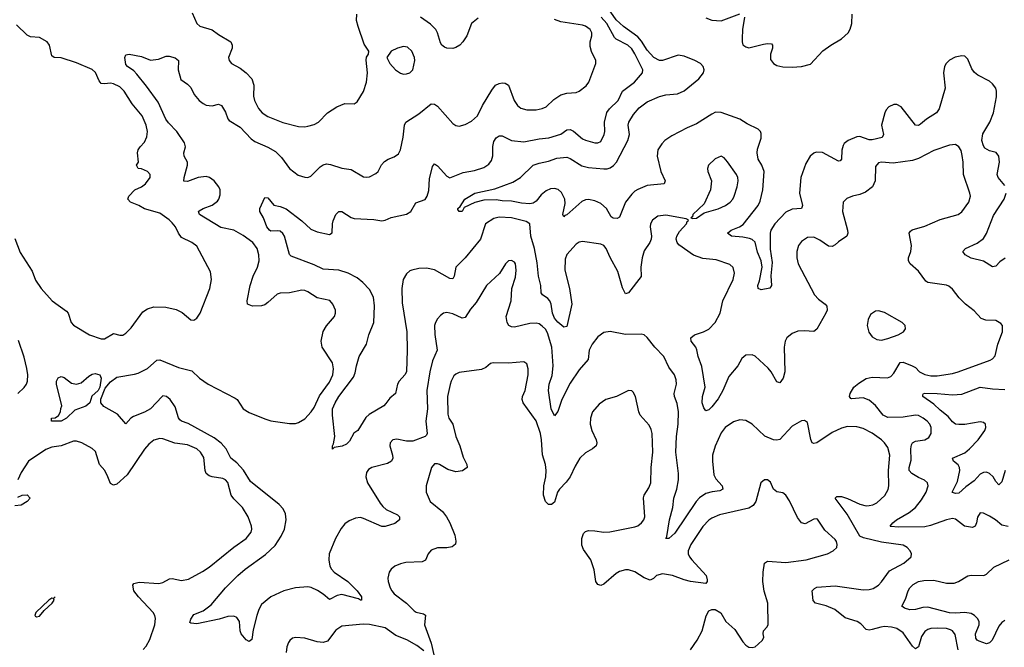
# Model space of a CAD drawing. Header units: inches. Extents: x 1682530 to 1839546, y 640742 to 791647.
# Tile 569 of 656: x 1811061 to 1817446, y 663523 to 667594. Entities that reach past the tile are written whole.
import ezdxf

# ---------------------------------------------------------------- set-up
doc = ezdxf.new("R2010")
doc.units = ezdxf.units.IN
doc.header["$MEASUREMENT"] = 0
doc.layers.add('B8616', color=7, linetype='Continuous')

msp = doc.modelspace()

# ---------------------------------------------------------------- linework, layer by layer
at = {"layer": 'B8616', "color": 5}
for points, elevation in [([(1817450, 666519.7), (1817406.2, 666570), (1817400.4, 666590), (1817415.6, 666670), (1817409.6, 666710), (1817393.4, 666733.4), (1817350, 666743.5), (1817320.6, 666760.6), (1817310, 666775.1), (1817300.4, 666810), (1817307.1, 666852.9), (1817352.6, 666930), (1817376.8, 666990), (1817394.9, 667094.9), (1817395.3, 667130), (1817390.5, 667150), (1817370, 667179.3), (1817350, 667195.9), (1817274.3, 667234.3), (1817252.2, 667252.2), (1817235.6, 667275.6), (1817210, 667338.4), (1817190, 667357.7), (1817170, 667361), (1817127.7, 667352.3), (1817090, 667332.8), (1817068.7, 667310), (1817058, 667290), (1817051.7, 667250), (1817062.8, 667150), (1817024.5, 667015.5), (1817005.7, 666990), (1816942, 666950), (1816903.4, 666916.6), (1816890, 666908.4), (1816870, 666911.1), (1816776.9, 667030), (1816750, 667043.5), (1816730, 667043.9), (1816697, 667030), (1816679.6, 667010), (1816671.4, 666990), (1816648.7, 666910), (1816663.2, 666850), (1816654.6, 666830), (1816590, 666814), (1816570, 666815.5), (1816510, 666837), (1816490, 666834.6), (1816434, 666810), (1816408, 666792), (1816400.8, 666779.2), (1816392.9, 666747.1), (1816390.9, 666689.1), (1816380.7, 666679.3), (1816370, 666676.4), (1816267.3, 666732.7), (1816224.9, 666735.1), (1816210, 666729.6), (1816186, 666710), (1816158.2, 666661.8), (1816126, 666570), (1816117.6, 666470), (1816136.9, 666390), (1816130.5, 666370), (1816070, 666364.6), (1816030, 666346.8), (1815957.1, 666270), (1815931.6, 666230), (1815927.2, 666210), (1815926.6, 666106.6), (1815940.7, 666019.3), (1815932.4, 665932.4), (1815937.3, 665870), (1815926.4, 665853.6), (1815870, 665842.7), (1815849, 665850), (1815847, 665870), (1815859.5, 665900.5), (1815876.2, 665990), (1815869.1, 666030), (1815845.4, 666085.4), (1815830.8, 666150.8), (1815810, 666168.2), (1815794.3, 666174.3), (1815750, 666184.2), (1815677.2, 666190), (1815651.5, 666210), (1815674.7, 666230), (1815728.9, 666251.1), (1815753.5, 666266.5), (1815850, 666388.4), (1815863.4, 666416.6), (1815880.2, 666490), (1815888.6, 666608.6), (1815873.8, 666650), (1815849.8, 666690), (1815842.7, 666730), (1815845.9, 666754.1), (1815870, 666826.8), (1815870, 666857.2), (1815865.7, 666870), (1815850, 666883.9), (1815778.5, 666918.5), (1815730, 666948.9), (1815610, 666992.3), (1815573.5, 666993.5), (1815550, 666982.6), (1815450, 666918.3), (1815390, 666893.7), (1815290, 666841.3), (1815245, 666810), (1815224.2, 666790), (1815200.2, 666750), (1815194, 666710), (1815219.3, 666610), (1815246, 666550), (1815240.5, 666530), (1815130, 666517.8), (1815070, 666493.6), (1815050, 666481), (1815030, 666462), (1814990.2, 666410), (1814950, 666314), (1814935.6, 666304.4), (1814910, 666307), (1814896.6, 666316.6), (1814866.5, 666370), (1814830, 666401), (1814790, 666420.2), (1814750, 666427.5), (1814730, 666425), (1814705.5, 666414.5), (1814610, 666327.6), (1814596.7, 666323.3), (1814590, 666315.1), (1814582.6, 666330), (1814598, 666402), (1814596.2, 666430), (1814574.2, 666474.2), (1814552.1, 666492.1), (1814530, 666499.3), (1814503.1, 666496.9), (1814475.5, 666484.5), (1814442.8, 666457.2), (1814410, 666417.3), (1814390, 666405), (1814370, 666399.9), (1814315.5, 666404.5), (1814250, 666417.9), (1814190, 666419.1), (1814150, 666425.8), (1814070, 666423.1), (1814011.4, 666408.6), (1813943, 666377), (1813930, 666349.2), (1813910, 666349.2), (1813903.2, 666363.2), (1813902.7, 666370), (1813917.5, 666382.5), (1813948, 666430), (1814012.3, 666470), (1814143, 666497), (1814258.5, 666541.5), (1814308.6, 666571.4), (1814390, 666650.4), (1814430, 666664.4), (1814490, 666675.8), (1814544.1, 666695.9), (1814610, 666701.8), (1814630, 666694.8), (1814707.2, 666647.2), (1814750, 666634.9), (1814850, 666626.7), (1814870, 666627.2), (1814890, 666634.3), (1814911.8, 666648.2), (1814930.8, 666669.2), (1815004.4, 666810), (1815015.2, 666850), (1815007.5, 666910), (1815011.3, 666930), (1815040.6, 666979.4), (1815077.4, 667022.6), (1815130, 667062.5), (1815210, 667096.6), (1815250, 667106.5), (1815325.9, 667114.1), (1815370, 667132.2), (1815465.6, 667210), (1815495.8, 667250), (1815499.3, 667270), (1815494, 667290), (1815475.6, 667310), (1815439.8, 667330), (1815370, 667358.1), (1815330, 667363.4), (1815229.9, 667329.9), (1815209.7, 667330), (1815173.3, 667350), (1815130, 667396.3), (1815094.2, 667454.2), (1815070, 667483.9), (1814976.5, 667550), (1814930, 667593.6), (1814830, 667738.3)], 420), ([(1812178.5, 667638.5), (1812210, 667570.7), (1812230, 667552.4), (1812309.4, 667529.4), (1812350, 667497.8), (1812430.2, 667450.2), (1812438.4, 667430), (1812438.4, 667410), (1812415.5, 667350), (1812419.1, 667330), (1812434, 667310), (1812490, 667279), (1812530.1, 667250.1), (1812566.9, 667210), (1812578.6, 667170), (1812577.3, 667097.3), (1812582.8, 667070), (1812610, 667018), (1812634, 666990), (1812670, 666965.5), (1812767.5, 666927.5), (1812870, 666901.3), (1812910, 666899.3), (1812930, 666903), (1812970, 666914.4), (1812999.3, 666930), (1813057, 666990), (1813117.2, 667030), (1813170, 667050.4), (1813230, 667047.7), (1813250, 667060.7), (1813290.8, 667129.2), (1813310.8, 667189.2), (1813317.4, 667250), (1813307.3, 667332.7), (1813310, 667352), (1813322, 667370), (1813324, 667390), (1813295.3, 667435.3), (1813256.3, 667550), (1813245.6, 667590), (1813247.3, 667630)], 480), ([(1815510, 667605.8), (1815548.5, 667591.5), (1815610, 667586.7), (1815730, 667632.9)], 420), ([(1815760.2, 667610), (1815748.7, 667531.3), (1815745.4, 667470), (1815745, 667450), (1815751.3, 667431.3), (1815770, 667417.8), (1815790, 667411.4), (1815883.4, 667436.6), (1815910, 667440.2), (1815936.7, 667436.7), (1815943.1, 667430), (1815943.6, 667410), (1815929.2, 667370), (1815930, 667336), (1815949.2, 667309.2), (1815970, 667298), (1816010, 667287.6), (1816070, 667286.5), (1816129.8, 667290.2), (1816190, 667305.3), (1816270, 667393.1), (1816320.5, 667430), (1816390, 667470.2), (1816433.6, 667510), (1816447.3, 667532.7), (1816456.3, 667570), (1816458.4, 667630)], 420), ([(1811030, 666175.5), (1811063.2, 666083.2), (1811142.9, 665962.9), (1811164.5, 665904.5), (1811199.7, 665850), (1811270.8, 665770.8), (1811364.2, 665704.2), (1811374.9, 665690), (1811394.6, 665630), (1811410, 665612), (1811514, 665550), (1811590, 665524.2), (1811610, 665523.1), (1811670, 665558.7), (1811710, 665548.4), (1811730, 665548.2), (1811750, 665560.5), (1811784.6, 665595.4), (1811860, 665700), (1811890, 665719), (1811930, 665731.3), (1812009.2, 665729.2), (1812074.9, 665714.9), (1812115.1, 665695.1), (1812170, 665647.7), (1812190, 665644.9), (1812210, 665658.8), (1812232.3, 665690), (1812294.3, 665850), (1812304.7, 665910), (1812298.9, 665958.9), (1812210, 666125.6), (1812177.6, 666150), (1812110, 666182), (1812090.8, 666210), (1812071.9, 666250), (1812050, 666277.4), (1812030, 666296.9), (1811970, 666339.7), (1811870, 666368), (1811832.7, 666390), (1811779.3, 666410), (1811762.9, 666430), (1811768, 666450), (1811808, 666490), (1811850, 666510.4), (1811877.6, 666530), (1811907, 666570), (1811907.6, 666590), (1811889.2, 666610), (1811850, 666626.6), (1811828.7, 666630), (1811819, 666650), (1811831.8, 666670), (1811825.1, 666730), (1811829.6, 666750), (1811842, 666770), (1811870, 666799.1), (1811886.1, 666833.9), (1811889.7, 666870), (1811881.4, 666910), (1811854.4, 666970), (1811790, 667048.5), (1811738.8, 667130), (1811710, 667157.8), (1811670, 667178.4), (1811650, 667183.5), (1811610, 667178.2), (1811590, 667181.4), (1811577.1, 667197.1), (1811552.3, 667252.3), (1811530, 667270.8), (1811430, 667315), (1811330, 667347.1), (1811283.7, 667350), (1811270, 667360.7), (1811254.6, 667430), (1811238.2, 667450), (1811190, 667478.4), (1811130, 667483.7), (1811110, 667494.4), (1811040.8, 667560.8)], 480), ([(1817147.7, 663507.7), (1817127.3, 663607.3), (1817110, 663629.8), (1817096.9, 663636.9), (1817070, 663644.5), (1817010, 663647.6), (1816970, 663645.8), (1816950, 663639.4), (1816930, 663624.8), (1816910, 663593.7), (1816890, 663526), (1816870, 663514.2), (1816850, 663530.8), (1816790, 663617.4), (1816750, 663644.7), (1816713.9, 663653.9), (1816670, 663658), (1816645.2, 663654.8), (1816590, 663637.7), (1816570, 663634.8), (1816550, 663639.7), (1816515.8, 663675.8), (1816491.4, 663691.4), (1816414.3, 663714.3), (1816347.8, 663767.8), (1816290, 663793.1), (1816221.2, 663810), (1816207.2, 663827.2), (1816200.7, 663890), (1816214.3, 663905.7), (1816230, 663912.4), (1816350, 663922), (1816530, 663896.2), (1816570, 663898), (1816595.5, 663904.5), (1816630, 663927.2), (1816650, 663948.8), (1816700.6, 664019.4), (1816794, 664070), (1816840.9, 664110), (1816844.5, 664130), (1816835.1, 664150), (1816816.2, 664170), (1816790, 664185.4), (1816650, 664205.8), (1816532.5, 664232.5), (1816510, 664244.7), (1816427.5, 664387.5), (1816348.7, 664490), (1816358.9, 664501.1), (1816390, 664502.3), (1816430, 664489.4), (1816510, 664452.3), (1816550, 664441.8), (1816570, 664442), (1816592.8, 664447.2), (1816619.3, 664460.7), (1816671.2, 664508.8), (1816692.2, 664547.8), (1816697.8, 664570), (1816695.5, 664670), (1816703.4, 664770), (1816690, 664818.7), (1816669.3, 664849.3), (1816649.3, 664869.3), (1816590, 664911.5), (1816530, 664941.6), (1816490, 664952.5), (1816430, 664955.3), (1816390, 664945), (1816330, 664917.4), (1816230, 664849.8), (1816210, 664844.4), (1816200.7, 664850), (1816190.8, 664870.8), (1816170, 664982), (1816150, 664995.1), (1816130, 664991.6), (1816070, 664957.6), (1815990, 664872.2), (1815970, 664867.9), (1815950, 664869.8), (1815893.8, 664893.8), (1815810, 664971.3), (1815770, 664993.6), (1815730, 664998.7), (1815690, 664984.7), (1815636.5, 664950), (1815610, 664914.7), (1815570, 664827.6), (1815554.1, 664770), (1815552.9, 664730), (1815562.9, 664642.9), (1815576.1, 664616.1), (1815615.6, 664570), (1815620.3, 664550), (1815601.3, 664538.7), (1815551.7, 664531.7), (1815510, 664519.9), (1815470, 664493.8), (1815448.7, 664470), (1815310, 664264.4), (1815270, 664229.6), (1815250, 664229), (1815258, 664242), (1815275, 664350), (1815297, 664430), (1815302.9, 664490), (1815323.2, 664550), (1815332.6, 664610), (1815332.2, 664650), (1815316.7, 664790), (1815319.6, 664890), (1815330.5, 664970), (1815334.2, 665050), (1815325, 665105), (1815306.3, 665150), (1815305.3, 665170), (1815320.4, 665230), (1815317.4, 665257.4), (1815306.3, 665290), (1815270, 665339.5), (1815238.7, 665410), (1815178.8, 665470), (1815130, 665531.8), (1815110, 665549.6), (1815090, 665554.7), (1814990, 665552.8), (1814890, 665570.9), (1814850, 665565.7), (1814810, 665537.4), (1814772.6, 665490), (1814753.4, 665450), (1814746.5, 665390), (1814690, 665323.1), (1814630, 665236.8), (1814576.3, 665130), (1814550, 665052.7), (1814530, 665024.5), (1814507.7, 665070), (1814490.6, 665190), (1814495.2, 665230), (1814513.9, 665286.1), (1814521.3, 665350), (1814511.1, 665470), (1814483.5, 665563.5), (1814470, 665586), (1814450, 665606.8), (1814430, 665621), (1814410, 665626.8), (1814370, 665622.7), (1814270, 665600.9), (1814250, 665601.7), (1814232.3, 665610), (1814221.4, 665630), (1814215, 665670), (1814248.4, 665770), (1814251.8, 665850), (1814276.3, 665923.7), (1814281.3, 665970), (1814276.9, 666010), (1814270, 666020.7), (1814250, 666032.8), (1814230, 666029.3), (1814210.7, 666010), (1814171.8, 665948.2), (1814088.4, 665870), (1814020.4, 665759.6), (1813984.1, 665715.9), (1813950, 665661.7), (1813930, 665659.3), (1813870, 665686), (1813830, 665694.3), (1813810, 665689.6), (1813790, 665675.6), (1813770, 665654.5), (1813756.5, 665630), (1813751.6, 665610), (1813752.6, 665552.6), (1813768, 665450), (1813738.7, 665381.3), (1813720.8, 665310), (1813700.4, 665190), (1813705.3, 665070), (1813694.8, 664990), (1813704.2, 664910), (1813699.7, 664900.3), (1813690.2, 664889.8), (1813610, 664861.3), (1813570, 664860.5), (1813506.4, 664873.6), (1813481, 664870), (1813463.8, 664850), (1813461.3, 664830), (1813478, 664770), (1813480.2, 664750), (1813472.9, 664730), (1813445.4, 664714.6), (1813344.9, 664690), (1813323.1, 664676.9), (1813310, 664657.2), (1813306, 664630), (1813315.6, 664590), (1813398.6, 664458.6), (1813415.6, 664435.6), (1813437.6, 664417.6), (1813510, 664383), (1813523, 664370), (1813523, 664350), (1813494.4, 664325.6), (1813430, 664307.1), (1813410, 664307.2), (1813290, 664358.9), (1813270, 664364.2), (1813239, 664361), (1813196.6, 664343.4), (1813170, 664324.7), (1813146.1, 664293.9), (1813108.7, 664230), (1813068.6, 664130), (1813065.2, 664090), (1813072.8, 664050), (1813082.9, 664030), (1813101.3, 664010), (1813188.8, 663950), (1813250, 663890.4), (1813278.4, 663850), (1813278, 663830), (1813270, 663828), (1813257.5, 663837.5), (1813150, 663864.9), (1813120, 663860), (1813070, 663833.6), (1813028.2, 663868.2), (1812991.3, 663891.3), (1812950.5, 663910.5), (1812930, 663915.3), (1812850.2, 663909.8), (1812773, 663890), (1812690, 663850.9), (1812630, 663801.6), (1812611.6, 663768.4), (1812598, 663730), (1812575.8, 663635.8), (1812566.7, 663573.3), (1812550, 663560.7), (1812530, 663571.2), (1812497.8, 663610), (1812490.8, 663630), (1812486, 663690), (1812470, 663716.3), (1812450, 663726), (1812410, 663723.5), (1812353.5, 663706.5), (1812210, 663676.2), (1812170, 663679.3), (1812164.4, 663684.4), (1812170, 663706), (1812190, 663735.8), (1812250, 663760.3), (1812301.8, 663798.2), (1812395.6, 663910), (1812475.1, 663990), (1812523.5, 664030), (1812655.8, 664124.2), (1812717, 664183), (1812756.7, 664243.3), (1812777.1, 664290), (1812788, 664350), (1812785.6, 664390), (1812770, 664421.3), (1812743.1, 664450), (1812557.9, 664597.9), (1812513.2, 664673.2), (1812470, 664720.2), (1812429.9, 664749.9), (1812400.8, 664810), (1812367.1, 664847.1), (1812321.1, 664881.1), (1812154.3, 664974.3), (1812109.6, 664989.6), (1812098.8, 664998.8), (1812090.7, 665010.7), (1812070, 665082), (1812036.2, 665130), (1812012.6, 665150), (1811990, 665153.6), (1811984.2, 665150), (1811910.1, 665069.9), (1811870.9, 665049.1), (1811798.7, 665021.3), (1811782.4, 665010), (1811750, 664972), (1811694.7, 665034.7), (1811605.9, 665085.9), (1811587.1, 665110), (1811587.5, 665132.5), (1811615.8, 665204.2), (1811650, 665244.9), (1811690, 665276.5), (1811805.9, 665294.1), (1811830, 665301.5), (1811888.9, 665331.1), (1811950, 665384.9), (1811970, 665388.5), (1812090, 665338.5), (1812177.4, 665317.4), (1812227, 665270), (1812282.4, 665230), (1812458.8, 665138.8), (1812470.3, 665130), (1812510.2, 665070), (1812550, 665045.3), (1812650, 665004.7), (1812690, 664993), (1812810, 664974.7), (1812850, 664975.5), (1812870, 664981.2), (1812910, 665005.8), (1812951.6, 665050), (1812970, 665078.9), (1813005.1, 665154.9), (1813070, 665242.4), (1813091.7, 665290), (1813097, 665330), (1813089.3, 665369.3), (1813021.5, 665470), (1813016, 665510), (1813027.9, 665572.1), (1813050, 665608), (1813102.9, 665670), (1813109.6, 665690), (1813109.6, 665710), (1813092, 665750), (1813072.4, 665772.4), (1812990, 665789.6), (1812930, 665829.7), (1812910, 665838), (1812890, 665839.7), (1812810, 665823.6), (1812750, 665820.7), (1812730, 665814), (1812670, 665759.5), (1812650, 665745.1), (1812630, 665738.4), (1812570, 665735.6), (1812539.3, 665750), (1812535.6, 665770), (1812555.5, 665870), (1812574.8, 665930), (1812603.5, 665990), (1812614.5, 666030), (1812612.2, 666070), (1812602, 666110), (1812573.7, 666150), (1812510, 666195), (1812449.1, 666229.1), (1812365.7, 666245.7), (1812227.2, 666330), (1812221.3, 666350), (1812225.7, 666354.3), (1812250.6, 666369.4), (1812310, 666391.3), (1812343.3, 666416.7), (1812352.6, 666430), (1812361.5, 666458.5), (1812360.4, 666490), (1812353.3, 666510), (1812321.7, 666550), (1812292.8, 666570), (1812270, 666576.2), (1812219.1, 666570), (1812150, 666545.3), (1812126.2, 666546.2), (1812127, 666570), (1812149, 666650), (1812148.8, 666670), (1812126.6, 666710), (1812125.6, 666730), (1812136.1, 666770), (1812130, 666796.4), (1812080.2, 666870), (1812025.4, 666925.4), (1812009.4, 666950), (1811959.3, 667059.3), (1811883.4, 667163.4), (1811821.4, 667241.4), (1811801.8, 667261.8), (1811760.5, 667290), (1811750, 667304.5), (1811743.6, 667350), (1811750, 667366), (1811770, 667370.3), (1811850, 667355.8), (1811910, 667331.7), (1811962, 667338), (1812010, 667358), (1812030, 667358.4), (1812070, 667346), (1812090.4, 667330), (1812088.8, 667270), (1812106.9, 667206.9), (1812150, 667175.8), (1812170, 667154.4), (1812191.6, 667110), (1812225.7, 667070), (1812250, 667050.3), (1812270, 667040.9), (1812310, 667036.5), (1812350, 667046.4), (1812370, 667037.1), (1812394.8, 666994.8), (1812411.2, 666951.2), (1812420.4, 666940.4), (1812490, 666898.2), (1812562.5, 666822.5), (1812585.2, 666805.2), (1812670, 666767.1), (1812719, 666739), (1812759.7, 666699.7), (1812810, 666628.5), (1812866.8, 666586.8), (1812910, 666572.2), (1812930, 666570.4), (1812950, 666578.4), (1813010, 666639.5), (1813030, 666653.1), (1813050, 666658.9), (1813075.9, 666655.9), (1813150, 666630.3), (1813210, 666622.3), (1813290, 666574.9), (1813310, 666572.7), (1813330, 666574.4), (1813370, 666596.4), (1813385.1, 666610), (1813407.4, 666652.6), (1813426.1, 666673.9), (1813450, 666690.4), (1813490, 666703.8), (1813516.8, 666723.2), (1813531.2, 666750), (1813547.5, 666832.5), (1813556.4, 666910), (1813565.1, 666930), (1813650, 666983.2), (1813730, 667047.6), (1813750, 667046.5), (1813770, 667034.3), (1813870, 666921.3), (1813890, 666908.4), (1813910, 666904.4), (1813950, 666914.4), (1813990, 666935.3), (1814029.6, 666970), (1814061.4, 667038.6), (1814122.3, 667137.7), (1814146.6, 667170), (1814170, 667181.3), (1814190, 667185), (1814210, 667182), (1814230, 667170.3), (1814268.4, 667070), (1814290, 667037.6), (1814310, 667020.3), (1814350, 667009.1), (1814410, 667010.2), (1814450, 667017.3), (1814475.1, 667030), (1814524.3, 667075.7), (1814570, 667106.7), (1814610, 667117.5), (1814670, 667122.8), (1814690, 667131.6), (1814734.7, 667165.3), (1814751.7, 667188.3), (1814798, 667310), (1814798, 667330), (1814769, 667389), (1814760.9, 667420.9), (1814760.3, 667450), (1814771.9, 667490), (1814772.1, 667510), (1814759.7, 667530), (1814730, 667552.8), (1814710, 667559.8), (1814570, 667580.3), (1814530, 667595.2)], 460), ([(1817470, 664307.1), (1817430, 664314.8), (1817388.2, 664350), (1817350, 664374.7), (1817310, 664393.6), (1817290, 664394.5), (1817272.6, 664367.4), (1817265, 664330), (1817256, 664310), (1817238.7, 664301.3), (1817188.8, 664308.8), (1817130, 664354.8), (1817110, 664359.8), (1817070, 664350.6), (1816967.6, 664312.4), (1816930, 664304.2), (1816762.3, 664302.3), (1816707.6, 664307.6), (1816705.1, 664310), (1816722.6, 664330), (1816747.4, 664350), (1816830, 664397.4), (1816869.8, 664430), (1816910, 664479.6), (1816939.4, 664530), (1816952.2, 664570), (1816947.8, 664590), (1816927.8, 664607.8), (1816890, 664623.8), (1816846.4, 664650), (1816829.8, 664670), (1816828.2, 664690), (1816842.8, 664737.2), (1816839, 664810), (1816843.3, 664836.7), (1816851.1, 664848.9), (1816870, 664861.1), (1816930.7, 664869.3), (1816956.8, 664883.2), (1816972.4, 664910), (1816972.1, 664950), (1816962.6, 664970), (1816945.1, 664990), (1816920.5, 665010), (1816890, 665026.2), (1816869.8, 665029.8), (1816790, 665015.9), (1816690, 665012.9), (1816660.3, 665030), (1816611.7, 665091.7), (1816570, 665127.4), (1816530, 665141), (1816455.6, 665135.6), (1816450, 665137), (1816442, 665150), (1816445.6, 665170), (1816469.9, 665210.1), (1816502.4, 665237.6), (1816550, 665267.3), (1816590, 665275.9), (1816688.8, 665271.2), (1816710, 665279.6), (1816730, 665301.7), (1816770, 665371.5), (1816790, 665372.3), (1816848, 665350), (1816870, 665337.4), (1816896, 665310), (1816930, 665292), (1816970, 665284.7), (1817010, 665284.5), (1817110, 665299), (1817147.3, 665310), (1817353.5, 665386.5), (1817370, 665395.5), (1817386.3, 665413.7), (1817403.5, 665490), (1817434, 665570), (1817433.6, 665610), (1817424.2, 665624.2), (1817390, 665642.2), (1817326.1, 665646.1), (1817296.5, 665656.5), (1817250, 665705.6), (1817193.6, 665750), (1817154, 665790), (1817110, 665846.6), (1817085.6, 665865.6), (1817070, 665873.3), (1816950, 665889.7), (1816937.8, 665897.8), (1816890, 665963.1), (1816835.6, 666010), (1816825.1, 666030), (1816825.4, 666050), (1816838.9, 666090), (1816844, 666130), (1816829.6, 666210), (1816837.2, 666222.8), (1816848.4, 666231.6), (1816930, 666255.3), (1817030, 666297.8), (1817146.6, 666330), (1817171.5, 666348.5), (1817215, 666410), (1817226.4, 666450), (1817223.1, 666470), (1817181.8, 666590), (1817179.8, 666670), (1817173.2, 666713.2), (1817165.1, 666745.1), (1817150, 666769.3), (1817130, 666783.7), (1817090, 666781.3), (1816990, 666744.8), (1816890, 666694), (1816850, 666681.5), (1816724.4, 666664.4), (1816650, 666671.1), (1816630, 666665.1), (1816610, 666642), (1816608.1, 666550), (1816590.9, 666509.1), (1816545.4, 666474.6), (1816510, 666461), (1816461, 666450), (1816425.8, 666434.2), (1816400.5, 666410), (1816396.5, 666350), (1816429.3, 666230), (1816432.1, 666210), (1816424.9, 666190), (1816370, 666153.3), (1816350, 666133.3), (1816330, 666123.1), (1816304.9, 666124.9), (1816250, 666165.1), (1816210, 666183.5), (1816170, 666180.5), (1816130, 666155.6), (1816112.2, 666130), (1816099.5, 666090), (1816099.5, 666050), (1816108.9, 666010), (1816214.3, 665810), (1816240.5, 665780.5), (1816285.3, 665750), (1816295.4, 665735.4), (1816296.5, 665710), (1816289.1, 665690), (1816230, 665587.6), (1816210, 665571.2), (1816150, 665576.4), (1816106.9, 665573.1), (1816070, 665559.7), (1816036.4, 665530), (1816025.3, 665510), (1816018.9, 665470), (1816022.3, 665310), (1816011.1, 665268.9), (1815990, 665239.3), (1815970, 665245.2), (1815934.3, 665310), (1815914.9, 665334.9), (1815830, 665411.2), (1815810, 665420.5), (1815770, 665418.3), (1815743.1, 665396.9), (1815717.3, 665350), (1815660.3, 665279.7), (1815621.4, 665190), (1815590, 665135.4), (1815550, 665082.4), (1815530, 665064.5), (1815510, 665057.2), (1815496.9, 665076.9), (1815487.6, 665110), (1815489.8, 665150), (1815505.7, 665210), (1815484.2, 665344.2), (1815460.3, 665410), (1815452.6, 665452.6), (1815445.4, 665470), (1815414.7, 665510), (1815413.6, 665530), (1815437, 665550), (1815495.1, 665570), (1815530, 665587.4), (1815570, 665630.4), (1815603.5, 665690), (1815620.7, 665770), (1815688.6, 665910), (1815697.2, 665950), (1815687, 665987), (1815665.7, 666005.7), (1815576.5, 666036.5), (1815490, 666045.3), (1815430, 666066.8), (1815335, 666135), (1815324, 666150), (1815319.1, 666170), (1815322.6, 666190), (1815340.4, 666219.6), (1815384.5, 666270), (1815390, 666284.7), (1815398, 666290), (1815396.4, 666296.4), (1815383.1, 666303.1), (1815250, 666327.4), (1815199.3, 666320.7), (1815165.5, 666294.5), (1815152.2, 666270), (1815148.8, 666250), (1815157, 666190), (1815154.9, 666170), (1815147.2, 666150), (1815110, 666095.1), (1815098, 666050), (1815088.2, 665990), (1815090.9, 665929.1), (1815010, 665822.9), (1814990, 665815.1), (1814970, 665855.1), (1814940.8, 665960.8), (1814890, 666051.6), (1814864.4, 666110), (1814850, 666129.6), (1814830, 666137.6), (1814710, 666155.6), (1814690, 666151), (1814670, 666138.5), (1814610, 666072.1), (1814598.9, 666041.1), (1814595.5, 665970), (1814627.2, 665850), (1814641.1, 665750), (1814610, 665604), (1814590, 665600.5), (1814550, 665632.8), (1814530, 665659.3), (1814516.2, 665690), (1814507.2, 665750), (1814499.4, 665770), (1814486.1, 665786.1), (1814451.1, 665810), (1814443.2, 665823.2), (1814441, 665870), (1814425.4, 665930), (1814416.5, 666016.5), (1814398.4, 666110), (1814376.2, 666190), (1814369.5, 666270), (1814346, 666286), (1814250, 666309.1), (1814170, 666313.2), (1814135.8, 666304.2), (1814081.7, 666270), (1814049.2, 666170), (1813949.3, 666050), (1813890.2, 665990), (1813878.6, 665930), (1813870, 665913.6), (1813850, 665915.1), (1813750, 665972.2), (1813698.3, 665981.7), (1813650, 665979.7), (1813604.7, 665970), (1813590, 665964.5), (1813570, 665946), (1813548.7, 665910), (1813538, 665850), (1813542, 665758), (1813570.9, 665569.1), (1813574.5, 665450), (1813568.8, 665310), (1813558.4, 665290), (1813521.3, 665250), (1813510.4, 665230), (1813498, 665170), (1813460.4, 665139.6), (1813436, 665104), (1813421.3, 665090), (1813326.9, 665033.1), (1813305.8, 665014.2), (1813253.4, 664930), (1813228.7, 664911.3), (1813198.9, 664861.1), (1813179.4, 664840.6), (1813152.4, 664827.6), (1813100.7, 664819.3), (1813090, 664809.2), (1813089, 664830), (1813097, 664843), (1813104.5, 664890), (1813089.8, 665030), (1813090, 665070.8), (1813106, 665110), (1813130.8, 665150), (1813224.8, 665275.2), (1813236.3, 665303.7), (1813244, 665350), (1813261.5, 665410), (1813309, 665490), (1813324.5, 665550), (1813356.6, 665630), (1813362.2, 665737.8), (1813354.4, 665794.4), (1813330, 665844.2), (1813286.2, 665890), (1813250, 665918.8), (1813190.7, 665950.7), (1813129.5, 665970.5), (1813030, 665975.6), (1812970, 666004.8), (1812821.2, 666061.2), (1812811.6, 666071.6), (1812777.3, 666190), (1812767, 666207), (1812750, 666221.6), (1812730, 666225.7), (1812690, 666223.2), (1812680.4, 666230), (1812662.9, 666250), (1812641, 666310), (1812618, 666350), (1812617.6, 666370), (1812650, 666442), (1812670, 666438), (1812710, 666391.3), (1812750, 666382.8), (1812790, 666366.4), (1812890.3, 666290), (1812950, 666236.1), (1812990, 666219.2), (1813070, 666200.4), (1813087.3, 666212.7), (1813089.8, 666269.8), (1813094.7, 666290), (1813110, 666330.6), (1813130, 666350.4), (1813150, 666350.4), (1813210, 666310.3), (1813230, 666304), (1813358, 666298), (1813410, 666290.2), (1813430, 666292.9), (1813468.9, 666311.1), (1813570, 666332.4), (1813598.3, 666350), (1813630, 666406.7), (1813690, 666429), (1813704.2, 666450), (1813714.2, 666485.8), (1813718, 666562), (1813738, 666642), (1813750, 666658.4), (1813770, 666647.2), (1813830, 666579.3), (1813850, 666568.5), (1813937.7, 666602.3), (1814010, 666616.5), (1814070, 666636.2), (1814102.6, 666657.4), (1814119.7, 666680.3), (1814128.5, 666711.5), (1814130, 666772), (1814135.8, 666804.2), (1814150, 666828.4), (1814170, 666841.3), (1814190, 666841.1), (1814251.1, 666811.1), (1814330, 666801.5), (1814430, 666821.6), (1814493, 666827), (1814569.2, 666850.8), (1814610, 666879.3), (1814630, 666882.9), (1814651.3, 666871.3), (1814710, 666822.3), (1814730, 666812.9), (1814790, 666794.9), (1814810, 666795.5), (1814830, 666804.9), (1814852.1, 666850), (1814855.3, 666870), (1814852.4, 666930), (1814867.7, 666992.3), (1814884.9, 667015.1), (1814941.5, 667070), (1814970.9, 667130), (1815046.9, 667190), (1815098.7, 667250), (1815101.1, 667270), (1815050, 667373.5), (1815030, 667404.8), (1815004.5, 667430), (1814930, 667467.9), (1814918.7, 667478.7), (1814869, 667569), (1814831, 667610)], 440), ([(1814034.7, 667605.3), (1813991.8, 667570), (1813959.7, 667490), (1813934.5, 667450), (1813915.5, 667430), (1813890, 667414), (1813870, 667408.2), (1813830, 667409.8), (1813816.4, 667416.4), (1813799.2, 667430), (1813790, 667444.2), (1813770.8, 667510), (1813759.8, 667530), (1813724.5, 667564.5), (1813659.7, 667610)], 460), ([(1817452.1, 666047.9), (1817417.1, 666022.9), (1817390, 665996.3), (1817370, 665991.2), (1817310, 666028), (1817230, 666048.3), (1817192.6, 666070), (1817176.9, 666090), (1817193.6, 666110), (1817270, 666144.6), (1817310, 666174.6), (1817330, 666207), (1817375.5, 666324.5), (1817445.1, 666430), (1817458.4, 666470)], 420), ([(1811049.7, 665170), (1811091, 665209), (1811105.6, 665230), (1811112.4, 665250), (1811114.3, 665290), (1811108, 665332), (1811090, 665404.2), (1811054.1, 665514.1)], 480), ([(1815410, 663506.7), (1815454.2, 663570), (1815487.2, 663630), (1815512.7, 663727.3), (1815530, 663759.1), (1815550, 663768), (1815570, 663768.4), (1815607.6, 663747.6), (1815641.1, 663690), (1815699.4, 663639.4), (1815750, 663558.8), (1815770, 663536), (1815790, 663524.7), (1815810, 663521), (1815830, 663526), (1815850, 663542.8), (1815877.2, 663570), (1815886, 663590), (1815881.2, 663610), (1815884, 663630), (1815907, 663653), (1815915.1, 663670), (1815913.3, 663810), (1815887.9, 663887.9), (1815880.3, 663950), (1815881.2, 664010), (1815891, 664069), (1815910, 664081.7), (1816030, 664074), (1816162, 664090), (1816299, 664130), (1816337.2, 664150), (1816359.5, 664170), (1816362.9, 664190), (1816358.4, 664210), (1816350, 664222.7), (1816283.1, 664283.1), (1816233.8, 664353.8), (1816230, 664357.2), (1816210, 664355.1), (1816155.3, 664324.7), (1816130, 664331.5), (1816104.3, 664364.3), (1816053.2, 664473.2), (1816030, 664509.4), (1816010, 664525.1), (1815971.7, 664531.7), (1815959.6, 664539.6), (1815949.4, 664550), (1815930, 664594), (1815910, 664609.2), (1815890, 664609.2), (1815868, 664590), (1815835.3, 664470), (1815818, 664442), (1815790, 664426.4), (1815598.3, 664381.7), (1815550, 664361.2), (1815530, 664347.7), (1815490, 664306.4), (1815412.2, 664190), (1815396.5, 664150), (1815396.9, 664130), (1815404.7, 664110), (1815419.6, 664090), (1815511.5, 663990), (1815518.7, 663961.3), (1815518, 663950), (1815510, 663937.2), (1815410.3, 663949.7), (1815370, 663960.3), (1815293.6, 663990), (1815230, 664000.2), (1815190.4, 663990), (1815170, 663968.5), (1815150, 663958.4), (1815110, 663973.4), (1815050, 664012.9), (1815010, 664025.7), (1814990, 664025.1), (1814950, 664014.3), (1814930, 664002.4), (1814850, 663932.8), (1814830, 663924.7), (1814810, 663929.6), (1814797.4, 663950), (1814785.6, 664025.6), (1814764, 664090), (1814717, 664157), (1814705.3, 664185.3), (1814705.5, 664230), (1814717.8, 664262.2), (1814730, 664274.9), (1814750, 664280.8), (1814790, 664279.7), (1814850, 664270.3), (1814888.3, 664271.7), (1815050, 664305.5), (1815070, 664312), (1815094.3, 664330), (1815108.2, 664350), (1815114.5, 664370), (1815106.2, 664493.8), (1815109.8, 664510.2), (1815141.3, 664558.7), (1815153.8, 664590), (1815156.5, 664690), (1815167.4, 664790), (1815161.4, 664910), (1815155.9, 664935.9), (1815143.5, 664963.5), (1815085.1, 665030), (1815076.2, 665050), (1815053.6, 665150), (1815038.3, 665178.3), (1815030, 665186), (1815010, 665189.4), (1814930.2, 665149.8), (1814862.8, 665130), (1814819.3, 665100.7), (1814774.9, 665050), (1814762, 665010), (1814761.1, 664970), (1814770.4, 664930), (1814799.5, 664870), (1814804.2, 664850), (1814799.5, 664830), (1814775.5, 664810), (1814730, 664785.1), (1814694.4, 664750), (1814662.2, 664697.8), (1814631.6, 664630), (1814605, 664595), (1814560.9, 664550), (1814548.9, 664530), (1814530, 664463.7), (1814510, 664449.6), (1814490, 664449.6), (1814470, 664469.3), (1814456.9, 664510), (1814460.8, 664570), (1814473.2, 664630), (1814474.2, 664670), (1814469.8, 664710), (1814451.3, 664771.3), (1814445.4, 664870), (1814437.3, 664910), (1814410, 664993), (1814326.2, 665110), (1814320.4, 665130), (1814322.2, 665150), (1814338.2, 665190), (1814358.7, 665290), (1814358.9, 665330), (1814350, 665361.2), (1814330, 665375.1), (1814230, 665367.2), (1814130.6, 665369.4), (1814114.8, 665365.2), (1814082.8, 665337.2), (1814055.3, 665324.7), (1813910, 665305.1), (1813890, 665296), (1813876.8, 665283.2), (1813858, 665250), (1813851.8, 665228.2), (1813836.2, 665150), (1813836.3, 665036.3), (1813844.6, 665010), (1813870.3, 664970), (1813889.2, 664890), (1813914.4, 664830), (1813935.8, 664755.8), (1813961.3, 664710), (1813963.8, 664690), (1813933.1, 664666.9), (1813890, 664662.4), (1813837.3, 664677.3), (1813782.7, 664710), (1813770, 664714.2), (1813750, 664712.4), (1813730.4, 664690), (1813695.8, 664570), (1813697.6, 664530), (1813722.6, 664470), (1813803.2, 664403.2), (1813828.3, 664370), (1813850, 664330.4), (1813882.7, 664250), (1813889, 664211), (1813887.2, 664192.8), (1813865.1, 664174.9), (1813830, 664168.2), (1813770, 664168.3), (1813730, 664152.6), (1813709.4, 664130.6), (1813691.5, 664088.5), (1813670, 664077.6), (1813565.9, 664074.1), (1813530, 664065.4), (1813494, 664050), (1813470.4, 664030), (1813456.4, 664010), (1813447.4, 663972.6), (1813450.3, 663950), (1813464, 663910), (1813473.4, 663890), (1813490.2, 663870.2), (1813568.8, 663810), (1813619.1, 663759.1), (1813631.9, 663751.9), (1813680, 663740), (1813692.1, 663732.1), (1813686.5, 663670), (1813730.1, 663550.1), (1813746.2, 663473.8)], 480), ([(1817452.2, 664670), (1817430, 664597.6), (1817410, 664576.2), (1817390, 664598.7), (1817372.7, 664630), (1817350.9, 664650), (1817330, 664658.9), (1817310, 664657.7), (1817290, 664646), (1817250, 664603.7), (1817195.9, 664564.1), (1817150, 664522.2), (1817130, 664520.5), (1817110, 664526.6), (1817107.3, 664530), (1817142.3, 664597.7), (1817157.3, 664670), (1817154.6, 664690), (1817146.6, 664706.6), (1817116.2, 664730), (1817109.6, 664750), (1817190, 664785.5), (1817221.2, 664810), (1817276, 664870), (1817320.5, 664930), (1817326.3, 664950), (1817323.6, 664970), (1817310, 664981.3), (1817290, 664985.7), (1817190, 664969), (1817150, 664967.5), (1817130, 664971.6), (1817110, 664984.8), (1817081, 665021), (1817030, 665060.7), (1816990, 665100.2), (1816918, 665150), (1816918.6, 665161.4), (1816921.2, 665170), (1816930, 665171.8), (1817010, 665170.1), (1817110, 665160.9), (1817170, 665164.5), (1817290, 665210.7), (1817370, 665199.6), (1817450, 665194.8)], 420), ([(1811862, 663510), (1811880.4, 663530), (1811905.4, 663574.6), (1811937.6, 663670), (1811941, 663710), (1811936.4, 663730), (1811926.3, 663750), (1811832.4, 663850), (1811801.7, 663890), (1811793.8, 663926.2), (1811802, 663938), (1811835.1, 663944.9), (1811963.3, 663936.7), (1811990, 663942.8), (1812032.1, 663967.9), (1812050, 663970.2), (1812110, 663957.1), (1812154.6, 663965.4), (1812246.1, 664013.9), (1812290, 664043.5), (1812450, 664172.9), (1812530, 664228.8), (1812561.6, 664270), (1812566, 664290), (1812564.2, 664310), (1812542.6, 664370), (1812506, 664430), (1812450, 664485.3), (1812431.4, 664510), (1812411.7, 664591.7), (1812395.4, 664610), (1812378.4, 664618.4), (1812310, 664628.7), (1812290, 664635.8), (1812270.8, 664650), (1812264.5, 664670), (1812254.3, 664754.3), (1812233.3, 664790), (1812210, 664811.5), (1812150, 664835.7), (1812067.4, 664847.4), (1811990, 664874.7), (1811970, 664877.7), (1811930, 664866.9), (1811898.3, 664841.7), (1811870, 664808.4), (1811758.6, 664641.4), (1811690, 664582), (1811670, 664574.3), (1811650, 664585.1), (1811633.5, 664630), (1811612.2, 664670), (1811578.9, 664710), (1811552.9, 664792.9), (1811532, 664812), (1811463.7, 664850), (1811430, 664861.4), (1811410, 664860.3), (1811330, 664829.8), (1811270, 664822), (1811230, 664806.9), (1811118.3, 664730), (1811070, 664656.9), (1811048.9, 664608.9)], 480), ([(1811050, 664496.4), (1811077.2, 664510), (1811110, 664511.2), (1811128.5, 664490), (1811110.3, 664470), (1811070, 664444.2), (1811030, 664441.6)], 480), ([(1817450, 663697.3), (1817430, 663683.1), (1817410, 663659.7), (1817367.9, 663570), (1817350, 663552.1), (1817330, 663546.4), (1817282.8, 663562.8), (1817269.8, 663569.8), (1817262.3, 663582.3), (1817259.8, 663610), (1817283.2, 663670), (1817283.2, 663690), (1817272.5, 663710), (1817253.7, 663730), (1817230, 663742.5), (1817190, 663749.1), (1817130, 663743.8), (1817090, 663746.9), (1816950, 663783.7), (1816918.5, 663781.5), (1816870, 663768.5), (1816832.8, 663767.2), (1816798, 663778), (1816780.9, 663790), (1816805.6, 663834.4), (1816821.5, 663890), (1816833.5, 663910), (1816855.1, 663930), (1816890, 663949.3), (1816924.2, 663955.8), (1816990, 663959.1), (1817070, 663939.8), (1817121.6, 663938.4), (1817149.7, 663950), (1817210, 663987.8), (1817230, 663991.5), (1817312.7, 663990), (1817330, 663998.7), (1817377.6, 664042.4), (1817476.9, 664090)], 440), ([(1813680.7, 663500.7), (1813635.5, 663535.5), (1813572.3, 663572.3), (1813499.5, 663599.5), (1813430.2, 663650.2), (1813328.6, 663671.4), (1813287.3, 663672.7), (1813150, 663659.8), (1813110, 663635.1), (1813056.6, 663563.4), (1813030, 663554), (1812990, 663558.4), (1812910, 663581.7), (1812852.4, 663587.6), (1812830, 663582), (1812812, 663568), (1812804.8, 663555.2), (1812794, 663526), (1812788, 663490)], 480)]:
    msp.add_lwpolyline(points, dxfattribs=dict(at, elevation=elevation))
for points, elevation in [([(1813550, 667419.7), (1813511, 667410), (1813470.8, 667390), (1813442, 667350), (1813462, 667310), (1813497.3, 667270), (1813530, 667248.2), (1813550, 667241.6), (1813570, 667242.4), (1813590, 667250.5), (1813609.5, 667270), (1813623.6, 667330), (1813620.5, 667350), (1813602.9, 667390), (1813575.1, 667415.1)], 480), ([(1815610, 666709.2), (1815570, 666692), (1815527.7, 666650), (1815520.5, 666630), (1815523, 666610), (1815546.4, 666550), (1815540.3, 666490), (1815499.9, 666400.1), (1815426, 666330), (1815423.6, 666316.4), (1815414, 666310), (1815425.4, 666305.4), (1815450, 666307.7), (1815498.6, 666341.4), (1815590, 666367.4), (1815638, 666390), (1815667.3, 666410), (1815685.1, 666430), (1815694.7, 666450), (1815714, 666510), (1815720.5, 666550), (1815717.4, 666570), (1815709.6, 666590), (1815650, 666673.2), (1815630, 666699)], 440), ([(1816630, 665706.6), (1816610, 665703.7), (1816579, 665681), (1816563.1, 665650), (1816556.4, 665610), (1816567.1, 665567.1), (1816590, 665537.3), (1816618.8, 665518.8), (1816650, 665516.4), (1816690, 665527.2), (1816757.2, 665550), (1816792.3, 665570), (1816805.2, 665590), (1816802.7, 665610), (1816784, 665630), (1816670, 665696)], 460), ([(1811330, 664989.8), (1811268, 664990), (1811268, 665010), (1811290, 665011.3), (1811312.5, 665027.5), (1811325.2, 665050), (1811327.2, 665072.8), (1811335.3, 665090), (1811300.7, 665230), (1811299.5, 665250), (1811309.6, 665270.4), (1811330, 665280.3), (1811350, 665274.4), (1811397.6, 665237.6), (1811430, 665230.2), (1811460.2, 665239.8), (1811510, 665282.8), (1811530, 665294.7), (1811550, 665300.3), (1811580.5, 665290), (1811588.8, 665268.8), (1811581.1, 665210), (1811570.3, 665189.7), (1811528.5, 665151.5), (1811515.3, 665110), (1811490, 665086.6), (1811419.5, 665060.5), (1811365.5, 665010)], 460), ([(1811290.6, 663850.6), (1811279.9, 663840.1), (1811270, 663841.7), (1811250, 663828.3), (1811166.2, 663750), (1811159.7, 663730), (1811164.4, 663724.4), (1811170, 663721.1), (1811190, 663725.9), (1811219.1, 663760.9), (1811272.2, 663810), (1811284.7, 663830), (1811280.2, 663839.8)], 520)]:
    msp.add_lwpolyline(points, close=True, dxfattribs=dict(at, elevation=elevation))

doc.saveas('drawing.dxf')
